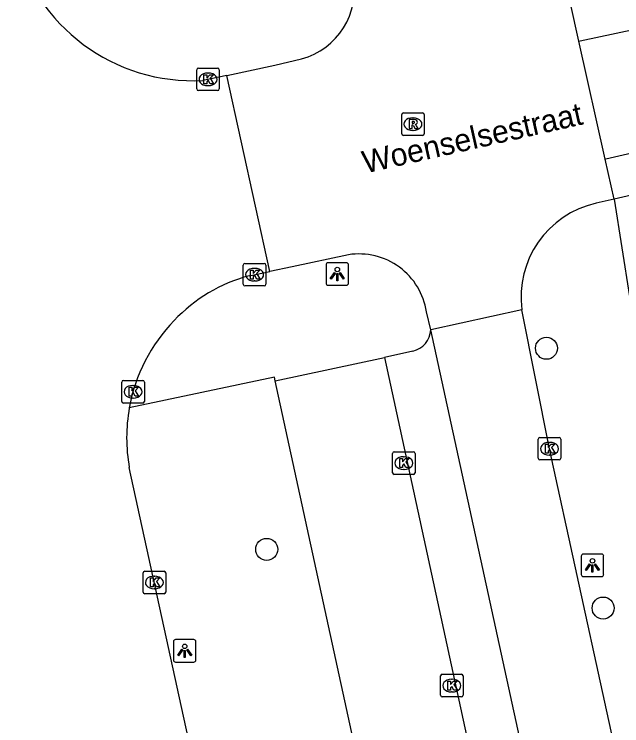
# Model space of a CAD drawing. Extents: x 160557 to 161245, y 385330 to 386505.
# Drawn here: x 160760.32 to 160787.27, y 385700.75 to 385732.31 of the extents above; entities that cross this region are included whole.
import ezdxf

# ---------------------------------------------------------------- set-up
doc = ezdxf.new("R2010")
doc.units = 0
for name, color, linetype in [('IMGEO_Boom', 7, 'Continuous'), ('IMGEO_Fietspad_gesloten', 7, 'Continuous'), ('IMGEO_Kolk', 7, 'Continuous'), ('IMGEO_Lichtpunt', 7, 'Continuous'), ('IMGEO_Openbare_ruimte_label', 7, 'Continuous'), ('IMGEO_Parkeervlak_open', 7, 'Continuous'), ('IMGEO_Rijbaan_lokaal_gesloten', 7, 'Continuous'), ('IMGEO_Rioolput', 7, 'Continuous'), ('IMGEO_Verkeerseiland_open', 7, 'Continuous'), ('IMGEO_Voetpad_open', 7, 'Continuous')]:
    doc.layers.add(name, color=color, linetype=linetype)

msp = doc.modelspace()

# ---------------------------------------------------------------- linework, layer by layer
at = {"layer": 'IMGEO_Boom'}
for centre in [(160783.931, 385717.5), (160771.518, 385708.576), (160786.445, 385705.973)]:
    msp.add_circle(centre, 0.489, dxfattribs=at)
at = {"layer": 'IMGEO_Fietspad_gesloten'}
for points in [[(160792.659, 385673.698), (160784.067, 385713.042), (160782.839, 385719.202)], [(160801.984, 385611.891), (160778.796, 385718.312)]]:
    msp.add_lwpolyline(points, dxfattribs=at)
at = {"layer": 'IMGEO_Kolk'}
for p, q in [((160768.489, 385729.926), (160769.341, 385729.926)), ((160768.414, 385729), (160768.414, 385729.852)), ((160768.902, 385729.706), (160768.927, 385729.706)), ((160769.415, 385729.852), (160769.415, 385729)), ((160768.925, 385729.146), (160768.9, 385729.146)), ((160769.341, 385728.926), (160768.489, 385728.926)), ((160770.48, 385720.337), (160770.48, 385721.189)), ((160770.555, 385721.263), (160771.407, 385721.263)), ((160771.481, 385721.189), (160771.481, 385720.337)), ((160770.968, 385721.043), (160770.993, 385721.043)), ((160770.991, 385720.483), (160770.966, 385720.483)), ((160771.407, 385720.263), (160770.555, 385720.263)), ((160765.164, 385716.067), (160766.016, 385716.067)), ((160765.089, 385715.141), (160765.089, 385715.993)), ((160765.577, 385715.847), (160765.602, 385715.847)), ((160766.09, 385715.993), (160766.09, 385715.141)), ((160765.6, 385715.287), (160765.575, 385715.287)), ((160766.016, 385715.067), (160765.164, 385715.067)), ((160783.641, 385713.542), (160784.493, 385713.542)), ((160783.566, 385712.616), (160783.566, 385713.468)), ((160784.054, 385713.322), (160784.079, 385713.322)), ((160784.567, 385713.468), (160784.567, 385712.616)), ((160777.176, 385712.904), (160778.028, 385712.904)), ((160777.101, 385711.978), (160777.101, 385712.83)), ((160777.589, 385712.684), (160777.614, 385712.684)), ((160778.102, 385712.83), (160778.102, 385711.978)), ((160784.077, 385712.762), (160784.052, 385712.762)), ((160784.493, 385712.542), (160783.641, 385712.542)), ((160777.612, 385712.124), (160777.587, 385712.124)), ((160778.028, 385711.904), (160777.176, 385711.904)), ((160766.035, 385706.682), (160766.035, 385707.534)), ((160766.11, 385707.608), (160766.962, 385707.608)), ((160767.036, 385707.534), (160767.036, 385706.682)), ((160766.523, 385707.388), (160766.548, 385707.388)), ((160766.962, 385706.608), (160766.11, 385706.608)), ((160766.546, 385706.828), (160766.521, 385706.828)), ((160779.231, 385702.107), (160779.231, 385702.959)), ((160779.306, 385703.033), (160780.158, 385703.033)), ((160779.719, 385702.813), (160779.744, 385702.813)), ((160780.232, 385702.959), (160780.232, 385702.107)), ((160779.742, 385702.253), (160779.717, 385702.253)), ((160780.158, 385702.033), (160779.306, 385702.033))]:
    msp.add_line(p, q, dxfattribs=at)
for points in [[(160768.489, 385729.926), (160769.341, 385729.926)], [(160768.414, 385729), (160768.414, 385729.852)], [(160768.735, 385729.626), (160768.858, 385729.626), (160768.858, 385729.475), (160768.988, 385729.626), (160769.152, 385729.626), (160769.006, 385729.475), (160769.159, 385729.226), (160769.007, 385729.226), (160768.922, 385729.39), (160768.858, 385729.323), (160768.858, 385729.226), (160768.735, 385729.226), (160768.735, 385729.626)], [(160769.415, 385729.852), (160769.415, 385729)], [(160769.341, 385728.926), (160768.489, 385728.926)], [(160770.48, 385720.337), (160770.48, 385721.189)], [(160770.555, 385721.263), (160771.407, 385721.263)], [(160771.481, 385721.189), (160771.481, 385720.337)], [(160770.801, 385720.963), (160770.924, 385720.963), (160770.924, 385720.812), (160771.054, 385720.963), (160771.218, 385720.963), (160771.072, 385720.812), (160771.225, 385720.563), (160771.073, 385720.563), (160770.988, 385720.727), (160770.924, 385720.66), (160770.924, 385720.563), (160770.801, 385720.563), (160770.801, 385720.963)], [(160771.407, 385720.263), (160770.555, 385720.263)], [(160765.164, 385716.067), (160766.016, 385716.067)], [(160765.089, 385715.141), (160765.089, 385715.993)], [(160765.41, 385715.767), (160765.533, 385715.767), (160765.533, 385715.616), (160765.663, 385715.767), (160765.827, 385715.767), (160765.681, 385715.616), (160765.834, 385715.367), (160765.682, 385715.367), (160765.597, 385715.531), (160765.533, 385715.464), (160765.533, 385715.367), (160765.41, 385715.367), (160765.41, 385715.767)], [(160766.09, 385715.993), (160766.09, 385715.141)], [(160766.016, 385715.067), (160765.164, 385715.067)], [(160783.641, 385713.542), (160784.493, 385713.542)], [(160783.566, 385712.616), (160783.566, 385713.468)], [(160783.887, 385713.242), (160784.01, 385713.242), (160784.01, 385713.091), (160784.14, 385713.242), (160784.304, 385713.242), (160784.158, 385713.091), (160784.311, 385712.842), (160784.159, 385712.842), (160784.074, 385713.006), (160784.01, 385712.939), (160784.01, 385712.842), (160783.887, 385712.842), (160783.887, 385713.242)], [(160784.567, 385713.468), (160784.567, 385712.616)], [(160777.176, 385712.904), (160778.028, 385712.904)], [(160777.101, 385711.978), (160777.101, 385712.83)], [(160777.422, 385712.604), (160777.545, 385712.604), (160777.545, 385712.453), (160777.675, 385712.604), (160777.839, 385712.604), (160777.693, 385712.453), (160777.846, 385712.204), (160777.694, 385712.204), (160777.609, 385712.368), (160777.545, 385712.301), (160777.545, 385712.204), (160777.422, 385712.204), (160777.422, 385712.604)], [(160778.102, 385712.83), (160778.102, 385711.978)], [(160784.493, 385712.542), (160783.641, 385712.542)], [(160778.028, 385711.904), (160777.176, 385711.904)], [(160766.035, 385706.682), (160766.035, 385707.534)], [(160766.11, 385707.608), (160766.962, 385707.608)], [(160767.036, 385707.534), (160767.036, 385706.682)], [(160766.356, 385707.308), (160766.479, 385707.308), (160766.479, 385707.157), (160766.609, 385707.308), (160766.773, 385707.308), (160766.627, 385707.157), (160766.78, 385706.908), (160766.628, 385706.908), (160766.543, 385707.072), (160766.479, 385707.005), (160766.479, 385706.908), (160766.356, 385706.908), (160766.356, 385707.308)], [(160766.962, 385706.608), (160766.11, 385706.608)], [(160779.231, 385702.107), (160779.231, 385702.959)], [(160779.306, 385703.033), (160780.158, 385703.033)], [(160780.232, 385702.959), (160780.232, 385702.107)], [(160779.552, 385702.733), (160779.675, 385702.733), (160779.675, 385702.582), (160779.805, 385702.733), (160779.969, 385702.733), (160779.823, 385702.582), (160779.976, 385702.333), (160779.824, 385702.333), (160779.739, 385702.497), (160779.675, 385702.43), (160779.675, 385702.333), (160779.552, 385702.333), (160779.552, 385702.733)], [(160780.158, 385702.033), (160779.306, 385702.033)]]:
    msp.add_lwpolyline(points, dxfattribs=at)
for centre, start, end in [((160768.491, 385729.85), 91.552, 178.448), ((160768.491, 385729.85), 91.552, 178.448), ((160769.339, 385729.85), 1.552, 88.448), ((160769.339, 385729.85), 1.552, 88.448), ((160768.491, 385729.002), 181.552, 268.448), ((160768.491, 385729.002), 181.552, 268.448), ((160769.339, 385729.002), 271.552, 358.448), ((160769.339, 385729.002), 271.552, 358.448), ((160770.557, 385721.187), 91.552, 178.448), ((160770.557, 385721.187), 91.552, 178.448), ((160771.405, 385721.187), 1.552, 88.448), ((160771.405, 385721.187), 1.552, 88.448), ((160770.557, 385720.339), 181.552, 268.448), ((160770.557, 385720.339), 181.552, 268.448), ((160771.405, 385720.339), 271.552, 358.448), ((160771.405, 385720.339), 271.552, 358.448), ((160765.166, 385715.991), 91.552, 178.448), ((160765.166, 385715.991), 91.552, 178.448), ((160766.014, 385715.991), 1.552, 88.448), ((160766.014, 385715.991), 1.552, 88.448), ((160765.166, 385715.143), 181.552, 268.448), ((160765.166, 385715.143), 181.552, 268.448), ((160766.014, 385715.143), 271.552, 358.448), ((160766.014, 385715.143), 271.552, 358.448), ((160783.643, 385713.466), 91.552, 178.448), ((160783.643, 385713.466), 91.552, 178.448), ((160784.491, 385713.466), 1.552, 88.448), ((160784.491, 385713.466), 1.552, 88.448), ((160777.178, 385712.828), 91.552, 178.448), ((160777.178, 385712.828), 91.552, 178.448), ((160778.026, 385712.828), 1.552, 88.448), ((160778.026, 385712.828), 1.552, 88.448), ((160783.643, 385712.618), 181.552, 268.448), ((160783.643, 385712.618), 181.552, 268.448), ((160784.491, 385712.618), 271.552, 358.448), ((160784.491, 385712.618), 271.552, 358.448), ((160777.178, 385711.98), 181.552, 268.448), ((160777.178, 385711.98), 181.552, 268.448), ((160778.026, 385711.98), 271.552, 358.448), ((160778.026, 385711.98), 271.552, 358.448), ((160766.112, 385707.532), 91.552, 178.448), ((160766.112, 385707.532), 91.552, 178.448), ((160766.96, 385707.532), 1.552, 88.448), ((160766.96, 385707.532), 1.552, 88.448), ((160766.112, 385706.684), 181.552, 268.448), ((160766.112, 385706.684), 181.552, 268.448), ((160766.96, 385706.684), 271.552, 358.448), ((160766.96, 385706.684), 271.552, 358.448), ((160779.308, 385702.957), 91.552, 178.448), ((160779.308, 385702.957), 91.552, 178.448), ((160780.156, 385702.957), 1.552, 88.448), ((160780.156, 385702.957), 1.552, 88.448), ((160779.308, 385702.109), 181.552, 268.448), ((160779.308, 385702.109), 181.552, 268.448), ((160780.156, 385702.109), 271.552, 358.448), ((160780.156, 385702.109), 271.552, 358.448)]:
    msp.add_arc(centre, 0.0765, start, end, dxfattribs=at)
for centre, major_axis, ratio, start_param, end_param in [((160768.901, 385729.426), (-0.387, 0.002), 0.722429, 4.712389, 7.853982), ((160768.926, 385729.426), (-0.39, 0.002), 0.717154, 1.570796, 4.712389), ((160770.967, 385720.763), (-0.387, 0.002), 0.722429, 4.712389, 7.853982), ((160770.992, 385720.763), (-0.39, 0.002), 0.717154, 1.570796, 4.712389), ((160765.576, 385715.567), (-0.387, 0.002), 0.722429, 4.712389, 7.853982), ((160765.601, 385715.567), (-0.39, 0.002), 0.717154, 1.570796, 4.712389), ((160784.053, 385713.042), (-0.387, 0.002), 0.722429, 4.712389, 7.853982), ((160784.078, 385713.042), (-0.39, 0.002), 0.717154, 1.570796, 4.712389), ((160777.588, 385712.404), (-0.387, 0.002), 0.722429, 4.712389, 7.853982), ((160777.613, 385712.404), (-0.39, 0.002), 0.717154, 1.570796, 4.712389), ((160766.522, 385707.108), (-0.387, 0.002), 0.722429, 4.712389, 7.853982), ((160766.547, 385707.108), (-0.39, 0.002), 0.717154, 1.570796, 4.712389), ((160779.718, 385702.533), (-0.387, 0.002), 0.722429, 4.712389, 7.853982), ((160779.743, 385702.533), (-0.39, 0.002), 0.717154, 1.570796, 4.712389)]:
    msp.add_ellipse(centre, major_axis=major_axis, ratio=ratio, start_param=start_param, end_param=end_param, dxfattribs=at)
at = {"layer": 'IMGEO_Lichtpunt'}
for p, q in [((160774.151, 385721.195), (160774.151, 385720.388)), ((160774.151, 385721.195), (160774.151, 385720.388)), ((160775.053, 385721.29), (160774.245, 385721.29)), ((160775.053, 385721.29), (160774.245, 385721.29)), ((160775.147, 385720.388), (160775.147, 385721.195)), ((160775.147, 385720.388), (160775.147, 385721.195)), ((160774.245, 385720.294), (160775.053, 385720.294)), ((160774.245, 385720.294), (160775.053, 385720.294)), ((160785.472, 385708.269), (160785.472, 385707.462)), ((160785.472, 385708.269), (160785.472, 385707.462)), ((160786.374, 385708.364), (160785.566, 385708.364)), ((160786.374, 385708.364), (160785.566, 385708.364)), ((160786.468, 385707.462), (160786.468, 385708.269)), ((160786.468, 385707.462), (160786.468, 385708.269)), ((160785.566, 385707.368), (160786.374, 385707.368)), ((160785.566, 385707.368), (160786.374, 385707.368)), ((160767.382, 385704.479), (160767.382, 385703.672)), ((160767.382, 385704.479), (160767.382, 385703.672)), ((160768.284, 385704.574), (160767.476, 385704.574)), ((160768.284, 385704.574), (160767.476, 385704.574)), ((160768.378, 385703.672), (160768.378, 385704.479)), ((160768.378, 385703.672), (160768.378, 385704.479)), ((160767.476, 385703.578), (160768.284, 385703.578)), ((160767.476, 385703.578), (160768.284, 385703.578))]:
    msp.add_line(p, q, dxfattribs=at)
for points in [[(160774.525, 385720.859), (160774.564, 385720.831), (160774.376, 385720.569), (160774.338, 385720.596), (160774.525, 385720.859)], [(160774.627, 385720.811), (160774.674, 385720.811), (160774.674, 385720.489), (160774.627, 385720.489), (160774.627, 385720.811)], [(160774.737, 385720.831), (160774.775, 385720.858), (160774.962, 385720.596), (160774.923, 385720.568), (160774.737, 385720.831)], [(160785.846, 385707.933), (160785.885, 385707.905), (160785.697, 385707.643), (160785.659, 385707.67), (160785.846, 385707.933)], [(160785.948, 385707.885), (160785.995, 385707.885), (160785.995, 385707.563), (160785.948, 385707.563), (160785.948, 385707.885)], [(160786.058, 385707.905), (160786.096, 385707.932), (160786.283, 385707.67), (160786.244, 385707.642), (160786.058, 385707.905)], [(160767.756, 385704.143), (160767.795, 385704.115), (160767.607, 385703.853), (160767.569, 385703.88), (160767.756, 385704.143)], [(160767.858, 385704.095), (160767.905, 385704.095), (160767.905, 385703.773), (160767.858, 385703.773), (160767.858, 385704.095)], [(160767.968, 385704.115), (160768.006, 385704.142), (160768.193, 385703.88), (160768.154, 385703.852), (160767.968, 385704.115)]]:
    msp.add_lwpolyline(points, dxfattribs=at)
for centre in [(160774.65, 385720.993), (160785.971, 385708.067), (160767.881, 385704.277)]:
    msp.add_circle(centre, 0.0994, dxfattribs=at)
for centre, start, end in [((160774.245, 385721.195), 90, 180), ((160774.245, 385721.195), 90, 180), ((160775.053, 385721.195), 0, 90), ((160775.053, 385721.195), 0, 90), ((160774.245, 385720.388), 180, 270), ((160774.245, 385720.388), 180, 270), ((160775.053, 385720.388), 270, 0), ((160775.053, 385720.388), 270, 360), ((160785.566, 385708.269), 90, 180), ((160785.566, 385708.269), 90, 180), ((160786.374, 385708.269), 0, 90), ((160786.374, 385708.269), 0, 90), ((160785.566, 385707.462), 180, 270), ((160785.566, 385707.462), 180, 270), ((160786.374, 385707.462), 270, 0), ((160786.374, 385707.462), 270, 360), ((160767.476, 385704.479), 90, 180), ((160767.476, 385704.479), 90, 180), ((160768.284, 385704.479), 0, 90), ((160768.284, 385704.479), 0, 90), ((160767.476, 385703.672), 180, 270), ((160767.476, 385703.672), 180, 270), ((160768.284, 385703.672), 270, 0), ((160768.284, 385703.672), 270, 360)]:
    msp.add_arc(centre, 0.0946, start, end, dxfattribs=at)
at = {"layer": 'IMGEO_Parkeervlak_open'}
for points in [[(160771.9, 385716.053), (160776.746, 385717.092)], [(160780.449, 385676.798), (160771.9, 385716.053)]]:
    msp.add_lwpolyline(points, dxfattribs=at)
at = {"layer": 'IMGEO_Rijbaan_lokaal_gesloten'}
for points in [[(160785.368, 385731.122), (160785.425, 385731.134), (160792.717, 385732.681), (160793.868, 385732.951), (160797.144, 385733.839), (160800.052, 385735.188), (160802.996, 385737.152), (160805.812, 385739.758), (160807.834, 385742.548), (160810.143, 385746.407), (160821.517, 385765.643)], [(160826.079, 385762.941), (160814.174, 385742.894), (160812.627, 385740.241), (160810.876, 385737.835), (160808.89, 385735.618), (160806.707, 385733.629), (160803.02, 385731.041), (160800.425, 385729.673), (160796.373, 385728.143), (160786.566, 385725.887), (160786.538, 385725.881)], [(160785.368, 385731.122), (160784.996, 385732.789)], [(160786.538, 385725.881), (160785.368, 385731.122)], [(160769.753, 385729.603), (160771.877, 385730.062), (160773.055, 385730.333)], [(160769.753, 385729.603), (160768.687, 385729.378)], [(160771.658, 385720.905), (160769.753, 385729.603)], [(160786.933, 385724.11), (160786.538, 385725.881)], [(160788.279, 385724.419), (160786.933, 385724.11)], [(160786.933, 385724.11), (160786.134, 385723.927)], [(160775.143, 385721.644), (160772.641, 385721.116), (160771.658, 385720.905)], [(160770.745, 385720.713), (160771.658, 385720.905)], [(160782.839, 385719.202), (160778.796, 385718.312)], [(160778.796, 385718.312), (160778.61, 385719.108)], [(160786.759, 385614.588), (160786.539, 385615.58), (160765.423, 385712.202)]]:
    msp.add_lwpolyline(points, dxfattribs=at)
for centre, radius, start, end in [((160768.242, 385737.524), 8.158, 193.6825, 273.125), ((160772.269, 385733.363), 3.13, 284.5467, 11.6903), ((160787.061, 385719.769), 4.26, 102.5716, 187.648), ((160775.612, 385718.647), 3.034, 8.7461, 98.8854), ((160772.597, 385713.801), 7.155, 105.0036, 136.4886), ((160772.783, 385713.526), 7.48, 135.9381, 169.7661), ((160772.788, 385713.531), 7.484, 169.8119, 190.2313)]:
    msp.add_arc(centre, radius, start, end, dxfattribs=at)
at = {"layer": 'IMGEO_Rioolput'}
for p, q in [((160777.506, 385727.014), (160777.506, 385727.866)), ((160777.581, 385727.94), (160778.433, 385727.94)), ((160777.994, 385727.72), (160778.019, 385727.72)), ((160778.507, 385727.866), (160778.507, 385727.014)), ((160778.017, 385727.16), (160777.992, 385727.16)), ((160778.433, 385726.94), (160777.581, 385726.94))]:
    msp.add_line(p, q, dxfattribs=at)
for points in [[(160777.506, 385727.014), (160777.506, 385727.866)], [(160777.581, 385727.94), (160778.433, 385727.94)], [(160778.507, 385727.866), (160778.507, 385727.014)], [(160778.095, 385727.638), (160777.843, 385727.64), (160777.843, 385727.24)], [(160777.843, 385727.24), (160777.967, 385727.24), (160777.967, 385727.402), (160777.978, 385727.402)], [(160778.021, 385727.559), (160777.967, 385727.559), (160777.967, 385727.478)], [(160777.967, 385727.478), (160778.019, 385727.478)], [(160778.025, 385727.373), (160778.096, 385727.24), (160778.236, 385727.24), (160778.171, 385727.366)], [(160778.433, 385726.94), (160777.581, 385726.94)]]:
    msp.add_lwpolyline(points, dxfattribs=at)
for centre, radius, start, end in [((160777.583, 385727.864), 0.0765, 91.552, 178.448), ((160777.583, 385727.864), 0.0765, 91.552, 178.448), ((160778.431, 385727.864), 0.0765, 1.552, 88.448), ((160778.431, 385727.864), 0.0765, 1.552, 88.448), ((160777.977, 385727.349), 0.0533, 26.0293, 88.6989), ((160778.003, 385727.667), 0.19, 274.7715, 282.9687), ((160778.027, 385727.463), 0.0964, 77.0061, 93.1865), ((160778.041, 385727.52), 0.0378, 276.6634, 79.6772), ((160778.094, 385727.528), 0.109, 350.3612, 89.416), ((160778.092, 385727.528), 0.112, 277.5842, 350.9817), ((160778.076, 385727.313), 0.108, 29.5134, 73.7905), ((160777.583, 385727.016), 0.0765, 181.552, 268.448), ((160777.583, 385727.016), 0.0765, 181.552, 268.448), ((160778.431, 385727.016), 0.0765, 271.552, 358.448), ((160778.431, 385727.016), 0.0765, 271.552, 358.448)]:
    msp.add_arc(centre, radius, start, end, dxfattribs=at)
for centre, major_axis, ratio, start_param, end_param in [((160777.993, 385727.44), (-0.387, 0.002), 0.722429, 4.712389, 7.853982), ((160778.018, 385727.44), (-0.39, 0.002), 0.717154, 1.570796, 4.712389)]:
    msp.add_ellipse(centre, major_axis=major_axis, ratio=ratio, start_param=start_param, end_param=end_param, dxfattribs=at)
at = {"layer": 'IMGEO_Verkeerseiland_open'}
msp.add_lwpolyline([(160771.9, 385716.053), (160771.864, 385716.217), (160765.422, 385714.855)], dxfattribs=at)
at = {"layer": 'IMGEO_Voetpad_open'}
for points in [[(160786.933, 385724.11), (160787.609, 385719.8)], [(160777.999, 385717.375), (160776.746, 385717.092)], [(160776.746, 385717.092), (160785.354, 385677.416)]]:
    msp.add_lwpolyline(points, dxfattribs=at)
msp.add_arc((160777.786, 385718.364), 1.011, 282.1593, 357.0726, dxfattribs=at)

# ---------------------------------------------------------------- texts
at = {"layer": 'IMGEO_Openbare_ruimte_label'}
msp.add_text('Woenselsestraat', height=1, rotation=12.7153, dxfattribs=at).set_placement((160775.888, 385725.247))

doc.saveas('drawing.dxf')
